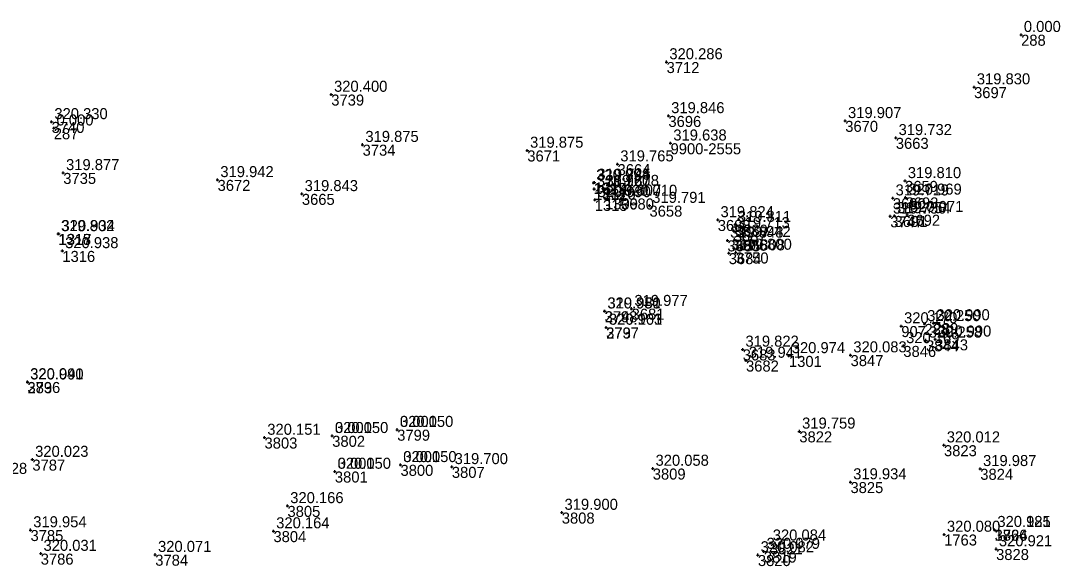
# Model space of a CAD drawing. Extents: x -829398 to -819400, y -1074439 to -1067977.
# Drawn here: x -821313.8 to -821200.7, y -1069942.5 to -1069883.1 of the extents above; entities that cross this region are included whole.
import ezdxf

# ---------------------------------------------------------------- set-up
doc = ezdxf.new("R2010")
doc.units = 0
for name, color, linetype in [('Vrstva 60', 7, 'Continuous'), ('Vrstva 61', 7, 'Continuous'), ('Čísla bodů_doměření_2012', 7, 'Continuous')]:
    doc.layers.add(name, color=color, linetype=linetype)

# ---------------------------------------------------------------- blocks, each defined once
blk = doc.blocks.new('BOD')
at = {"layer": 'Čísla bodů_doměření_2012'}
for p, q in [((-0.15, 0), (0.15, 0)), ((0, -0.15), (0, 0.15))]:
    blk.add_line(p, q, dxfattribs=at)

msp = doc.modelspace()

# ---------------------------------------------------------------- block references
at = {"layer": 'Vrstva 60'}
for p in [(-821204.97, -1069884.66), (-821243.528, -1069887.63), (-821243.528, -1069887.63), (-821279.998, -1069891.167), (-821279.998, -1069891.167), (-821210.086, -1069890.358), (-821210.086, -1069890.358), (-821243.331, -1069893.495), (-821243.331, -1069893.495), (-821310.417, -1069894.146), (-821310.417, -1069894.146), (-821224.097, -1069894.03), (-821224.097, -1069894.03), (-821310.18, -1069894.83), (-821218.597, -1069895.879), (-821218.597, -1069895.879), (-821276.591, -1069896.624), (-821276.591, -1069896.624), (-821243.097, -1069896.469), (-821258.679, -1069897.254), (-821258.679, -1069897.254), (-821248.863, -1069898.742), (-821248.863, -1069898.742), (-821309.149, -1069899.694), (-821309.149, -1069899.694), (-821292.366, -1069900.454), (-821292.366, -1069900.454), (-821251.482, -1069900.788), (-821251.482, -1069900.788), (-821251.407, -1069901.448), (-821251.407, -1069901.448), (-821251.406, -1069901.426), (-821251.406, -1069901.426), (-821251.358, -1069900.732), (-821251.358, -1069900.732), (-821250.461, -1069901.409), (-821250.461, -1069901.409), (-821217.594, -1069900.563), (-821217.594, -1069900.563), (-821283.197, -1069901.976), (-821283.197, -1069901.976), (-821251.344, -1069902.633), (-821251.344, -1069902.633), (-821250.22, -1069902.455), (-821250.22, -1069902.455), (-821248.48, -1069902.48), (-821248.48, -1069902.48), (-821218.924, -1069902.448), (-821218.924, -1069902.448), (-821217.53, -1069902.359), (-821217.53, -1069902.359), (-821245.389, -1069903.256), (-821245.389, -1069903.256), (-821237.963, -1069904.814), (-821237.963, -1069904.814), (-821219.2, -1069904.42), (-821219.2, -1069904.42), (-821218.744, -1069904.377), (-821218.744, -1069904.377), (-821217.353, -1069904.247), (-821217.353, -1069904.247), (-821236.23, -1069906.01), (-821236.23, -1069906.01), (-821236.08, -1069905.324), (-821236.08, -1069905.324), (-821309.697, -1069906.334), (-821309.697, -1069906.334), (-821309.644, -1069906.331), (-821309.644, -1069906.331), (-821236.915, -1069907.037), (-821236.915, -1069907.037), (-821236.142, -1069906.964), (-821236.142, -1069906.964), (-821309.248, -1069908.184), (-821309.248, -1069908.184), (-821236.01, -1069908.353), (-821236.01, -1069908.353), (-821236.769, -1069908.425), (-821236.769, -1069908.425), (-821250.278, -1069914.748), (-821250.278, -1069914.748), (-821250.251, -1069914.745), (-821250.251, -1069914.745), (-821247.33, -1069914.47), (-821247.33, -1069914.47), (-821215.483, -1069916.124), (-821215.483, -1069916.124), (-821214.481, -1069916.03), (-821214.481, -1069916.03), (-821250.112, -1069916.507), (-821250.112, -1069916.507), (-821250.095, -1069916.517), (-821250.095, -1069916.517), (-821218, -1069916.36), (-821218, -1069916.36), (-821217.78, -1069918.52), (-821217.78, -1069918.52), (-821215.315, -1069917.914), (-821215.315, -1069917.914), (-821214.315, -1069917.803), (-821214.315, -1069917.803), (-821235.252, -1069918.9), (-821235.252, -1069918.9), (-821230.217, -1069919.609), (-821230.217, -1069919.609), (-821223.517, -1069919.521), (-821223.517, -1069919.521), (-821234.89, -1069920.11), (-821234.89, -1069920.11), (-821313.049, -1069922.444), (-821313.049, -1069922.444), (-821313.041, -1069922.471), (-821313.041, -1069922.471), (-821287.26, -1069928.49), (-821287.26, -1069928.49), (-821279.898, -1069928.3), (-821279.898, -1069928.3), (-821272.829, -1069927.635), (-821272.829, -1069927.635), (-821229.091, -1069927.817), (-821229.091, -1069927.817), (-821213.358, -1069929.321), (-821213.358, -1069929.321), (-821312.51, -1069930.89), (-821312.51, -1069930.89), (-821272.472, -1069931.461), (-821272.472, -1069931.461), (-821266.885, -1069931.68), (-821266.885, -1069931.68), (-821245.033, -1069931.862), (-821245.033, -1069931.862), (-821209.41, -1069931.892), (-821209.41, -1069931.892), (-821279.608, -1069932.187), (-821279.608, -1069932.187), (-821223.531, -1069933.335), (-821223.531, -1069933.335), (-821284.763, -1069935.929), (-821284.763, -1069935.929), (-821254.929, -1069936.654), (-821254.929, -1069936.654), (-821312.712, -1069938.554), (-821312.712, -1069938.554), (-821286.29, -1069938.67), (-821286.29, -1069938.67), (-821207.851, -1069938.52), (-821207.851, -1069938.52), (-821207.85, -1069938.52), (-821207.85, -1069938.52), (-821232.281, -1069939.995), (-821232.281, -1069939.995), (-821213.34, -1069939.04), (-821213.34, -1069939.04), (-821311.6, -1069941.12), (-821311.6, -1069941.12), (-821232.95, -1069940.9), (-821232.95, -1069940.9), (-821207.69, -1069940.62), (-821207.69, -1069940.62), (-821299.143, -1069941.237), (-821299.143, -1069941.237), (-821233.6, -1069941.275), (-821233.6, -1069941.275)]:
    msp.add_blockref('BOD', p, dxfattribs=at)

# ---------------------------------------------------------------- texts
for s, p in [('288', (-821204.97, -1069885.86)), ('3712', (-821243.528, -1069888.83)), ('3739', (-821279.998, -1069892.367)), ('3697', (-821210.086, -1069891.558)), ('3696', (-821243.331, -1069894.695)), ('3740', (-821310.417, -1069895.346)), ('3670', (-821224.097, -1069895.23)), ('287', (-821310.18, -1069896.03)), ('3734', (-821276.591, -1069897.824)), ('9900-2555', (-821243.097, -1069897.669)), ('3663', (-821218.597, -1069897.079)), ('3671', (-821258.679, -1069898.454)), ('3664', (-821248.863, -1069899.942)), ('3735', (-821309.149, -1069900.894)), ('3672', (-821292.366, -1069901.654)), ('1313', (-821251.482, -1069901.988)), ('1312', (-821251.407, -1069902.648)), ('1311', (-821251.406, -1069902.626)), ('1314', (-821251.358, -1069901.932)), ('1310', (-821250.461, -1069902.609)), ('3659', (-821217.594, -1069901.763)), ('3665', (-821283.197, -1069903.176)), ('1309', (-821250.22, -1069903.655)), ('3680', (-821248.48, -1069903.68)), ('3690', (-821218.924, -1069903.648)), ('3693', (-821217.53, -1069903.559)), ('1315', (-821251.344, -1069903.833)), ('3658', (-821245.389, -1069904.456)), ('3688', (-821237.963, -1069906.014)), ('3747', (-821219.2, -1069905.62)), ('3691', (-821218.744, -1069905.577)), ('3692', (-821217.353, -1069905.447)), ('3689', (-821236.08, -1069906.524)), ('1318', (-821309.697, -1069907.534)), ('1317', (-821309.644, -1069907.531)), ('3685', (-821236.915, -1069908.237)), ('3687', (-821236.23, -1069907.21)), ('3686', (-821236.142, -1069908.164)), ('1316', (-821309.248, -1069909.384)), ('3684', (-821236.769, -1069909.625)), ('3750', (-821236.01, -1069909.553)), ('3798', (-821250.278, -1069915.948)), ('274', (-821250.251, -1069915.945)), ('274', (-821250.251, -1069915.945)), ('3681', (-821247.33, -1069915.67)), ('288', (-821215.483, -1069917.324)), ('288', (-821215.483, -1069917.324)), ('289', (-821214.481, -1069917.23)), ('289', (-821214.481, -1069917.23)), ('3797', (-821250.112, -1069917.707)), ('273', (-821250.095, -1069917.717)), ('273', (-821250.095, -1069917.717)), ('907', (-821218, -1069917.56)), ('907', (-821218, -1069917.56)), ('3844', (-821215.315, -1069919.114)), ('3843', (-821214.315, -1069919.003)), ('3683', (-821235.252, -1069920.1)), ('3847', (-821223.517, -1069920.721)), ('3846', (-821217.78, -1069919.72)), ('3682', (-821234.89, -1069921.31)), ('1301', (-821230.217, -1069920.809)), ('3796', (-821313.049, -1069923.644)), ('283', (-821313.041, -1069923.671)), ('283', (-821313.041, -1069923.671)), ('3803', (-821287.26, -1069929.69)), ('3802', (-821279.898, -1069929.5)), ('3802', (-821279.898, -1069929.5)), ('3799', (-821272.829, -1069928.835)), ('3799', (-821272.829, -1069928.835)), ('3822', (-821229.091, -1069929.017)), ('3823', (-821213.358, -1069930.521)), ('3787', (-821312.51, -1069932.09)), ('3800', (-821272.472, -1069932.661)), ('3800', (-821272.472, -1069932.661)), ('3807', (-821266.885, -1069932.88)), ('3809', (-821245.033, -1069933.062)), ('3824', (-821209.41, -1069933.092)), ('3801', (-821279.608, -1069933.387)), ('3801', (-821279.608, -1069933.387)), ('3825', (-821223.531, -1069934.535)), ('3805', (-821284.763, -1069937.129)), ('3808', (-821254.929, -1069937.854)), ('3785', (-821312.712, -1069939.754)), ('3804', (-821286.29, -1069939.87)), ('3826', (-821207.851, -1069939.72)), ('1764', (-821207.85, -1069939.72)), ('1763', (-821213.34, -1069940.24)), ('3819', (-821232.95, -1069942.1)), ('3821', (-821232.281, -1069941.195)), ('3828', (-821207.69, -1069941.82)), ('3786', (-821311.6, -1069942.32)), ('3784', (-821299.143, -1069942.437)), ('3820', (-821233.6, -1069942.475))]:
    msp.add_text(s, height=1.2, dxfattribs=at).set_placement(p)
at = {"layer": 'Vrstva 61'}
for s, p in [('0.000', (-821204.67, -1069884.36)), ('320.286', (-821243.228, -1069887.33)), ('319.830', (-821209.786, -1069890.058)), ('320.400', (-821279.698, -1069890.867)), ('319.846', (-821243.031, -1069893.195)), ('320.330', (-821310.117, -1069893.846)), ('0.000', (-821309.88, -1069894.53)), ('319.907', (-821223.797, -1069893.73)), ('319.732', (-821218.297, -1069895.579)), ('319.875', (-821276.291, -1069896.324)), ('319.875', (-821258.379, -1069896.954)), ('319.638', (-821242.797, -1069896.169)), ('319.765', (-821248.563, -1069898.442)), ('319.877', (-821308.849, -1069899.394)), ('319.942', (-821292.066, -1069900.154)), ('319.810', (-821217.294, -1069900.263)), ('320.994', (-821251.182, -1069900.488)), ('320.967', (-821251.107, -1069901.148)), ('319.720', (-821251.106, -1069901.126)), ('319.745', (-821251.058, -1069900.432)), ('319.878', (-821250.161, -1069901.109)), ('319.843', (-821282.897, -1069901.676)), ('320.990', (-821251.044, -1069902.333)), ('319.807', (-821249.92, -1069902.155)), ('320.010', (-821248.18, -1069902.18)), ('319.719', (-821218.624, -1069902.148)), ('320.969', (-821217.23, -1069902.059)), ('319.791', (-821245.089, -1069902.956)), ('319.824', (-821237.663, -1069904.514)), ('319.750', (-821218.9, -1069904.12)), ('319.754', (-821218.444, -1069904.077)), ('320.971', (-821217.053, -1069903.947)), ('319.802', (-821309.397, -1069906.034)), ('320.934', (-821309.344, -1069906.031)), ('319.713', (-821235.93, -1069905.71)), ('319.811', (-821235.78, -1069905.024)), ('319.848', (-821236.615, -1069906.737)), ('319.942', (-821235.842, -1069906.664)), ('320.938', (-821308.948, -1069907.884)), ('319.808', (-821236.469, -1069908.125)), ('319.800', (-821235.71, -1069908.053)), ('320.950', (-821249.978, -1069914.448)), ('319.981', (-821249.951, -1069914.445)), ('319.977', (-821247.03, -1069914.17)), ('320.963', (-821249.812, -1069916.207)), ('320.101', (-821249.795, -1069916.217)), ('320.170', (-821217.7, -1069916.06)), ('320.250', (-821215.183, -1069915.824)), ('320.990', (-821214.181, -1069915.73)), ('320.169', (-821217.48, -1069918.22)), ('320.258', (-821215.015, -1069917.614)), ('320.990', (-821214.015, -1069917.503)), ('319.822', (-821234.952, -1069918.6)), ('320.974', (-821229.917, -1069919.309)), ('320.083', (-821223.217, -1069919.221)), ('319.941', (-821234.59, -1069919.81)), ('320.941', (-821312.749, -1069922.144)), ('320.090', (-821312.741, -1069922.171)), ('320.150', (-821272.529, -1069927.335)), ('0.000', (-821272.529, -1069927.335)), ('319.759', (-821228.791, -1069927.517)), ('320.151', (-821286.96, -1069928.19)), ('320.150', (-821279.598, -1069928)), ('0.000', (-821279.598, -1069928)), ('320.012', (-821213.058, -1069929.021)), ('320.023', (-821312.21, -1069930.59)), ('320.150', (-821279.308, -1069931.887)), ('0.000', (-821279.308, -1069931.887)), ('320.150', (-821272.172, -1069931.161)), ('0.000', (-821272.172, -1069931.161)), ('319.700', (-821266.585, -1069931.38)), ('320.058', (-821244.733, -1069931.562)), ('319.987', (-821209.11, -1069931.592)), ('319.928', (-821318.879, -1069932.445)), ('319.934', (-821223.231, -1069933.035)), ('320.166', (-821284.463, -1069935.629)), ('319.900', (-821254.629, -1069936.354)), ('319.954', (-821312.412, -1069938.254)), ('320.164', (-821285.99, -1069938.37)), ('320.080', (-821213.04, -1069938.74)), ('320.185', (-821207.551, -1069938.22)), ('320.921', (-821207.55, -1069938.22)), ('320.084', (-821231.981, -1069939.695)), ('320.031', (-821311.3, -1069940.82)), ('320.071', (-821298.843, -1069940.937)), ('320.082', (-821233.3, -1069940.975)), ('320.079', (-821232.65, -1069940.6)), ('320.921', (-821207.39, -1069940.32))]:
    msp.add_text(s, height=1.2, dxfattribs=at).set_placement(p)

doc.saveas('drawing.dxf')
